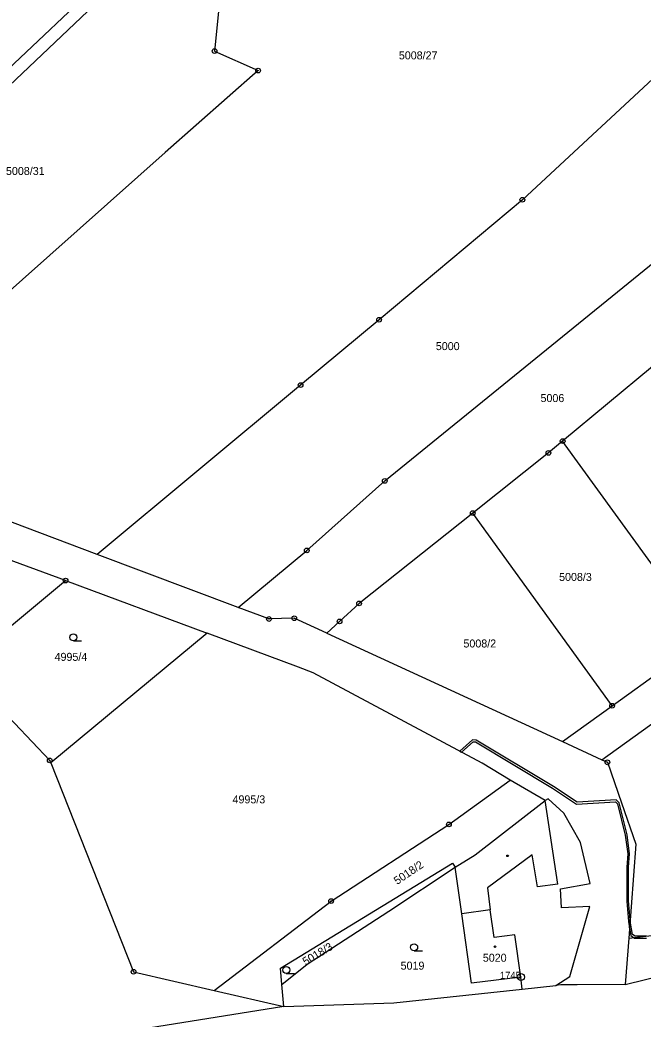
# Model space of a CAD drawing. Extents: x -644096 to -634268, y -1141430 to -1133463.
# Drawn here: x -637221.1 to -637088.7, y -1139316.3 to -1139104 of the extents above; entities that cross this region are included whole.
import ezdxf

# ---------------------------------------------------------------- set-up
doc = ezdxf.new("R2010")
doc.units = 0
for name, color, linetype in [('_CIVIL_CONSTRUCTION', 7, 'Continuous'), ('B_Hranice _3D', 7, 'Continuous'), ('M_Svah_Nasyp', 7, 'Continuous'), ('M_Svah_Zarez', 7, 'Continuous'), ('svrsek_osa_sjezdy', 7, 'Continuous'), ('svrsek_osa_terminal_VRT', 7, 'Continuous'), ('svrsek_osa_VRT', 7, 'Continuous'), ('terminal_VRT', 7, 'Continuous')]:
    doc.layers.add(name, color=color, linetype=linetype)

msp = doc.modelspace()

# ---------------------------------------------------------------- linework, layer by layer
at = {"layer": '_CIVIL_CONSTRUCTION'}
for centre, radius in [((-637179.74, -1139110.62), 0.5), ((-637179.74, -1139110.62), 0.0303), ((-637170.48, -1139114.78), 0.5), ((-637170.48, -1139114.78), 0.0303), ((-637114.32, -1139142.22), 0.5), ((-637114.32, -1139142.22), 0.0303), ((-637144.76, -1139167.7), 0.5), ((-637144.76, -1139167.7), 0.0303), ((-637161.44, -1139181.59), 0.5), ((-637161.44, -1139181.59), 0.0303), ((-637105.75, -1139193.49), 0.5), ((-637105.75, -1139193.49), 0.0303), ((-637108.77, -1139196), 0.5), ((-637108.77, -1139196), 0.0303), ((-637143.55, -1139201.95), 0.5), ((-637143.55, -1139201.95), 0.0303), ((-637124.85, -1139208.78), 0.5), ((-637124.85, -1139208.78), 0.0303), ((-637160.13, -1139216.73), 0.5), ((-637160.13, -1139216.73), 0.0303), ((-637211.41, -1139223.14), 0.5), ((-637211.41, -1139223.14), 0.0303), ((-637149.03, -1139227.99), 0.5), ((-637149.03, -1139227.99), 0.0303), ((-637168.17, -1139231.29), 0.5), ((-637168.17, -1139231.29), 0.0303), ((-637162.79, -1139231.12), 0.5), ((-637162.79, -1139231.12), 0.0303), ((-637153.17, -1139231.8), 0.5), ((-637153.17, -1139231.8), 0.0303), ((-637095.24, -1139249.73), 0.5), ((-637095.24, -1139249.73), 0.0303), ((-637214.77, -1139261.33), 0.5), ((-637214.77, -1139261.33), 0.0303), ((-637096.24, -1139261.74), 0.5), ((-637096.24, -1139261.74), 0.0303), ((-637129.94, -1139274.93), 0.5), ((-637129.94, -1139274.93), 0.0303), ((-637154.97, -1139291.21), 0.5), ((-637154.97, -1139291.21), 0.0303), ((-637196.96, -1139306.24), 0.5), ((-637196.96, -1139306.24), 0.0303), ((-637114.64, -1139307.36), 0.75), ((-637114.64, -1139307.36), 0.03)]:
    msp.add_circle(centre, radius, dxfattribs=at)
at = {"layer": 'B_Hranice _3D'}
msp.add_lwpolyline([(-637127.25, -1139259.59), (-637124.76, -1139257.36), (-637124.29, -1139257.4), (-637107.93, -1139267.21), (-637102.8, -1139270.63), (-637094.53, -1139270.12), (-637094.07, -1139270.57), (-637092.44, -1139277.2), (-637091.93, -1139281.18), (-637092.13, -1139284.02), (-637092.14, -1139291.22), (-637091.79, -1139295.55), (-637091.54, -1139296.89), (-637091.41, -1139295.18), (-637091.74, -1139291.2), (-637091.73, -1139284.04), (-637091.53, -1139281.16), (-637092.04, -1139277.12), (-637093.71, -1139270.37), (-637094.37, -1139269.7), (-637102.7, -1139270.23), (-637107.71, -1139266.87), (-637124.17, -1139257.02), (-637124.9, -1139256.94), (-637127.63, -1139259.4)], close=True, dxfattribs=at)
msp.add_lwpolyline([(-637087.95, -1139298.71), (-637090.33, -1139298.7), (-637090.88, -1139298.32), (-637091.39, -1139295.49), (-637091.41, -1139295.18), (-637091.54, -1139296.89), (-637091.24, -1139298.56), (-637090.45, -1139299.1), (-637087.91, -1139299.11)], dxfattribs=at)
at = {"layer": 'M_Svah_Nasyp'}
for p, q in [((-637106.75, -1139287.6), (-637109.46, -1139269.84)), ((-637112.2, -1139281.42), (-637121.74, -1139288.38)), ((-637111.07, -1139288.22), (-637112.2, -1139281.42)), ((-637121.74, -1139288.38), (-637121.15, -1139293.1)), ((-637106.75, -1139287.6), (-637111.07, -1139288.22)), ((-637121.15, -1139293.1), (-637127.19, -1139293.95)), ((-637120.32, -1139298.95), (-637121.15, -1139293.1)), ((-637115.95, -1139298.38), (-637120.32, -1139298.95)), ((-637114.64, -1139307.36), (-637115.95, -1139298.38))]:
    msp.add_line(p, q, dxfattribs=at)
at = {"layer": 'M_Svah_Zarez'}
for centre in [(-637117.47, -1139281.61), (-637120.13, -1139300.92)]:
    msp.add_circle(centre, 0.175, dxfattribs=at)
at = {"layer": 'svrsek_osa_sjezdy'}
for p, q in [((-637209.74, -1139235.94), (-637207.99, -1139235.94)), ((-637137.32, -1139301.79), (-637135.57, -1139301.79)), ((-637164.49, -1139306.61), (-637162.74, -1139306.61))]:
    msp.add_line(p, q, dxfattribs=at)
for centre in [(-637209.74, -1139235.19), (-637137.32, -1139301.04), (-637164.49, -1139305.86)]:
    msp.add_circle(centre, 0.75, dxfattribs=at)
at = {"layer": 'svrsek_osa_terminal_VRT'}
msp.add_arc((-642050.26, -1145189.6), 8802.25, 41.413152, 75.317049, dxfattribs=at)
at = {"layer": 'terminal_VRT'}
for p, q in [((-637086.64, -1139177.63), (-637105.75, -1139193.49)), ((-637075.41, -1139235.39), (-637105.75, -1139193.49)), ((-637204.7, -1139217.56), (-637262.98, -1139195.65)), ((-637211.41, -1139223.14), (-637270.19, -1139201.35)), ((-637095.24, -1139249.73), (-637124.85, -1139208.78)), ((-637174.72, -1139228.83), (-637204.7, -1139217.56)), ((-637233.59, -1139241.54), (-637211.41, -1139223.14)), ((-637211.41, -1139223.14), (-637181.33, -1139234.3)), ((-637181.33, -1139234.3), (-637214.55, -1139261.87)), ((-637155.87, -1139234.31), (-637105.77, -1139257.35)), ((-637095.24, -1139249.73), (-637075.41, -1139235.39)), ((-637105.77, -1139257.35), (-637095.24, -1139249.73)), ((-637105.77, -1139257.35), (-637097.44, -1139261.19)), ((-637109.46, -1139269.84), (-637116.89, -1139265.52)), ((-637091.71, -1139299.08), (-637067.7, -1139296.37)), ((-637091.71, -1139299.08), (-637092.46, -1139308.95)), ((-637092.46, -1139308.95), (-637068.04, -1139302.96)), ((-637179.79, -1139310.2), (-637164.98, -1139313.61)), ((-637164.98, -1139313.61), (-637165.41, -1139308.98)), ((-637114.37, -1139309.91), (-637107.2, -1139309.15))]:
    msp.add_line(p, q, dxfattribs=at)
for points in [[(-637300.76, -1139180.98), (-637291.02, -1139173.04), (-637234.03, -1139124.26), (-637194.03, -1139086.49), (-637177.62, -1139074.08), (-637173.68, -1139070.5), (-637168.12, -1139063.8)], [(-637297.11, -1139182.42), (-637288.57, -1139175.7), (-637252.72, -1139144.32), (-637228.99, -1139123.27), (-637196.94, -1139092.84), (-637176.38, -1139076.74)], [(-637176.38, -1139076.74), (-637179.74, -1139110.62), (-637170.48, -1139114.78), (-637190.23, -1139132.15), (-637250.98, -1139186.16), (-637262.98, -1139195.65)], [(-637081.6, -1139111.94), (-637114.32, -1139142.22), (-637144.76, -1139167.7), (-637161.44, -1139181.59), (-637204.7, -1139217.56)], [(-637174.72, -1139228.83), (-637160.13, -1139216.73), (-637143.55, -1139201.95), (-637082.73, -1139152.55), (-637056.36, -1139127.47)], [(-637105.75, -1139193.49), (-637108.77, -1139196), (-637124.85, -1139208.78)], [(-637097.44, -1139261.19), (-637051.9, -1139228.43), (-637008.8, -1139201.34), (-636995.61, -1139196.22), (-636969.71, -1139195.87)], [(-637124.85, -1139208.78), (-637149.03, -1139227.99), (-637153.17, -1139231.8), (-637155.87, -1139234.31)], [(-637155.87, -1139234.31), (-637162.79, -1139231.12), (-637168.17, -1139231.29), (-637174.72, -1139228.83)], [(-637116.89, -1139265.52), (-637122.85, -1139261.94), (-637158.76, -1139242.74), (-637161.91, -1139241.5), (-637181.33, -1139234.3)], [(-637214.55, -1139261.87), (-637214.77, -1139261.33), (-637233.59, -1139241.54)], [(-637097.44, -1139261.19), (-637096.24, -1139261.74), (-637093.22, -1139270.34), (-637090.2, -1139279.14), (-637091.71, -1139299.08)], [(-637214.55, -1139261.87), (-637196.96, -1139306.24), (-637179.79, -1139310.2)], [(-637179.79, -1139310.2), (-637154.97, -1139291.21), (-637129.94, -1139274.93), (-637116.89, -1139265.52)], [(-637128.59, -1139284.03), (-637124.32, -1139281.37), (-637109.46, -1139269.84)], [(-637107.2, -1139309.15), (-637104.24, -1139307.25), (-637099.97, -1139292.38), (-637105.98, -1139292.68), (-637106.19, -1139288.61), (-637099.92, -1139287.5), (-637101.94, -1139278.76), (-637105.52, -1139272.57), (-637108.84, -1139269.51), (-637109.46, -1139269.84)], [(-637165.41, -1139308.98), (-637165.73, -1139305.46), (-637129.2, -1139283.18), (-637128.59, -1139284.03)], [(-637165.41, -1139308.98), (-637160.07, -1139304.65), (-637142.67, -1139293.4), (-637128.59, -1139284.03)], [(-637114.37, -1139309.91), (-637114.64, -1139307.36), (-637125.12, -1139308.69), (-637127.19, -1139293.95), (-637128.59, -1139284.03)], [(-637164.98, -1139313.61), (-637141.6, -1139312.83), (-637114.37, -1139309.91)], [(-637092.46, -1139308.95), (-637102.64, -1139309.01), (-637106.11, -1139309.03), (-637107.2, -1139309.15)], [(-637164.98, -1139313.61), (-637200.88, -1139319.36), (-637218.87, -1139322.48), (-637232.88, -1139320.93), (-637245.59, -1139319.65), (-637299.95, -1139325.12), (-637303.15, -1139333.12), (-637309.53, -1139334), (-637319.2, -1139335.34), (-637323.89, -1139335.99), (-637333.57, -1139337.33), (-637338.33, -1139337.99), (-637375.25, -1139343.29)]]:
    msp.add_lwpolyline(points, dxfattribs=at)

# ---------------------------------------------------------------- texts
at = {"layer": '_CIVIL_CONSTRUCTION'}
msp.add_text('1745', height=1.5, dxfattribs=at).set_placement((-637119.09, -1139307.74))
at = {"layer": 'svrsek_osa_VRT'}
for s, p in [('5008/27', (-637140.57, -1139112.39)), ('5008/31', (-637224.07, -1139136.95)), ('5000', (-637132.71, -1139174.16)), ('5006', (-637110.46, -1139185.2)), ('5008/3', (-637106.51, -1139223.21)), ('5008/2', (-637126.84, -1139237.34)), ('4995/4', (-637213.74, -1139240.18)), ('4995/3', (-637175.92, -1139270.46)), ('5019', (-637140.19, -1139305.79)), ('5020', (-637122.72, -1139304.11))]:
    msp.add_text(s, height=1.7, dxfattribs=at).set_placement(p)
for s, rotation, p in [('5018/2', 34, (-637140.92, -1139287.81)), ('5018/3', 31, (-637160.4, -1139304.96))]:
    msp.add_text(s, height=1.7, rotation=rotation, dxfattribs=at).set_placement(p)

doc.saveas('drawing.dxf')
